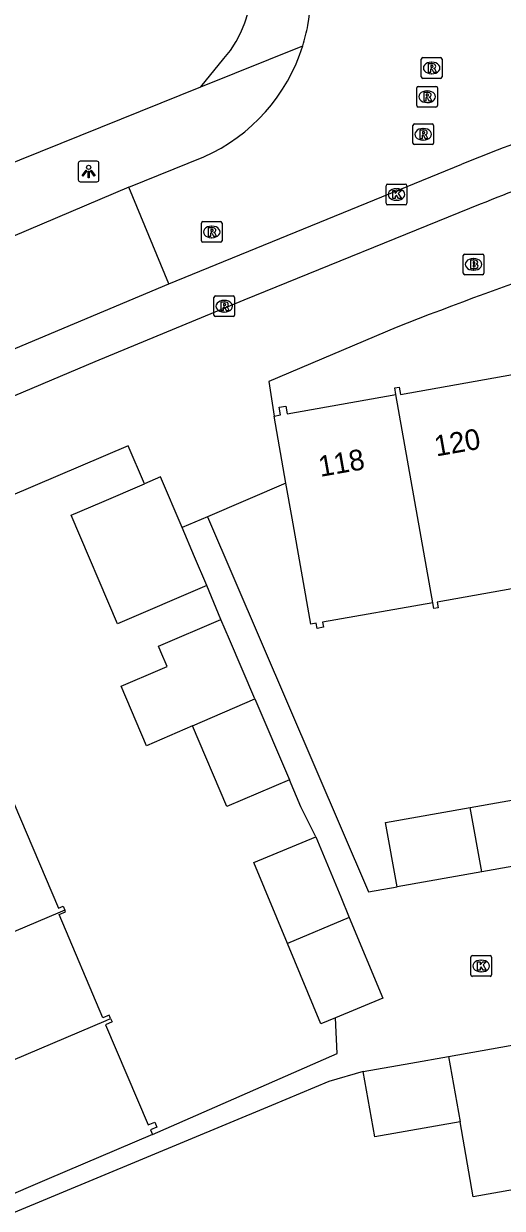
# Model space of a CAD drawing. Extents: x 157793 to 159380, y 380882 to 382313.
# Drawn here: x 158599.6 to 158622.7, y 381578.2 to 381635.4 of the extents above; entities that cross this region are included whole.
import ezdxf

# ---------------------------------------------------------------- set-up
doc = ezdxf.new("R2010")
doc.units = 0
for name, color, linetype in [('IMGEO_Brandkraan', 7, 'Continuous'), ('IMGEO_Kolk', 7, 'Continuous'), ('IMGEO_Lichtpunt', 7, 'Continuous'), ('IMGEO_Pand', 7, 'Continuous'), ('IMGEO_Pand_nummerreeks', 7, 'Continuous'), ('IMGEO_Rijbaan_lokaal_open', 7, 'Continuous'), ('IMGEO_Rioolput', 7, 'Continuous'), ('IMGEO_Voetpad_open', 7, 'Continuous')]:
    doc.layers.add(name, color=color, linetype=linetype)

msp = doc.modelspace()

# ---------------------------------------------------------------- linework, layer by layer
at = {"layer": 'IMGEO_Brandkraan'}
for p, q in [((158620.856, 381624.277), (158621.708, 381624.277)), ((158620.781, 381623.351), (158620.781, 381624.203)), ((158621.269, 381624.057), (158621.294, 381624.057)), ((158621.782, 381624.203), (158621.782, 381623.351)), ((158621.708, 381623.277), (158620.856, 381623.277)), ((158621.292, 381623.497), (158621.267, 381623.497))]:
    msp.add_line(p, q, dxfattribs=at)
for points in [[(158620.856, 381624.277), (158621.708, 381624.277)], [(158620.781, 381623.351), (158620.781, 381624.203)], [(158621.129, 381623.977), (158621.129, 381623.577), (158621.342, 381623.577)], [(158621.36, 381623.977), (158621.129, 381623.977)], [(158621.308, 381623.896), (158621.254, 381623.896), (158621.254, 381623.82)], [(158621.254, 381623.82), (158621.307, 381623.82)], [(158621.316, 381623.744), (158621.254, 381623.744), (158621.254, 381623.663)], [(158621.782, 381624.203), (158621.782, 381623.351)], [(158621.708, 381623.277), (158620.856, 381623.277)], [(158621.254, 381623.663), (158621.316, 381623.663)]]:
    msp.add_lwpolyline(points, dxfattribs=at)
for centre, radius, start, end in [((158620.858, 381624.201), 0.0765, 91.552, 178.448), ((158620.858, 381624.201), 0.0765, 91.552, 178.448), ((158621.706, 381624.201), 0.0765, 1.552, 88.448), ((158621.706, 381624.201), 0.0765, 1.552, 88.448), ((158621.309, 381623.858), 0.0379, 267.8285, 90.9355), ((158621.317, 381623.703), 0.0404, 269.8759, 90.5077), ((158621.364, 381623.832), 0.145, 59.4692, 91.5367), ((158621.389, 381623.879), 0.0922, 285.5137, 58.1501), ((158621.394, 381623.687), 0.105, 301.3115, 78.989), ((158620.858, 381623.353), 0.0765, 181.552, 268.448), ((158620.858, 381623.353), 0.0765, 181.552, 268.448), ((158621.348, 381623.828), 0.251, 268.6676, 293.5347), ((158621.706, 381623.353), 0.0765, 271.552, 358.448), ((158621.706, 381623.353), 0.0765, 271.552, 358.448)]:
    msp.add_arc(centre, radius, start, end, dxfattribs=at)
for centre, major_axis, ratio, start_param, end_param in [((158621.268, 381623.777), (-0.387, 0.002), 0.722429, 4.712389, 7.853982), ((158621.293, 381623.777), (-0.39, 0.002), 0.717154, 1.570796, 4.712389)]:
    msp.add_ellipse(centre, major_axis=major_axis, ratio=ratio, start_param=start_param, end_param=end_param, dxfattribs=at)
at = {"layer": 'IMGEO_Kolk'}
for p, q in [((158617.055, 381626.728), (158617.055, 381627.58)), ((158617.13, 381627.654), (158617.982, 381627.654)), ((158617.543, 381627.434), (158617.568, 381627.434)), ((158618.056, 381627.58), (158618.056, 381626.728)), ((158617.982, 381626.654), (158617.13, 381626.654)), ((158617.566, 381626.874), (158617.541, 381626.874)), ((158621.148, 381589.451), (158621.148, 381590.303)), ((158621.223, 381590.377), (158622.075, 381590.377)), ((158621.636, 381590.157), (158621.661, 381590.157)), ((158622.149, 381590.303), (158622.149, 381589.451)), ((158622.075, 381589.377), (158621.223, 381589.377)), ((158621.659, 381589.597), (158621.634, 381589.597))]:
    msp.add_line(p, q, dxfattribs=at)
for points in [[(158617.055, 381626.728), (158617.055, 381627.58)], [(158617.13, 381627.654), (158617.982, 381627.654)], [(158617.376, 381627.354), (158617.499, 381627.354), (158617.499, 381627.203), (158617.629, 381627.354), (158617.793, 381627.354), (158617.647, 381627.203), (158617.8, 381626.954), (158617.648, 381626.954), (158617.563, 381627.118), (158617.499, 381627.051), (158617.499, 381626.954), (158617.376, 381626.954), (158617.376, 381627.354)], [(158618.056, 381627.58), (158618.056, 381626.728)], [(158617.982, 381626.654), (158617.13, 381626.654)], [(158621.148, 381589.451), (158621.148, 381590.303)], [(158621.223, 381590.377), (158622.075, 381590.377)], [(158621.469, 381590.077), (158621.592, 381590.077), (158621.592, 381589.926), (158621.722, 381590.077), (158621.886, 381590.077), (158621.74, 381589.926), (158621.893, 381589.677), (158621.741, 381589.677), (158621.656, 381589.841), (158621.592, 381589.774), (158621.592, 381589.677), (158621.469, 381589.677), (158621.469, 381590.077)], [(158622.149, 381590.303), (158622.149, 381589.451)], [(158622.075, 381589.377), (158621.223, 381589.377)]]:
    msp.add_lwpolyline(points, dxfattribs=at)
for centre, start, end in [((158617.132, 381627.578), 91.552, 178.448), ((158617.132, 381627.578), 91.552, 178.448), ((158617.98, 381627.578), 1.552, 88.448), ((158617.98, 381627.578), 1.552, 88.448), ((158617.132, 381626.73), 181.552, 268.448), ((158617.132, 381626.73), 181.552, 268.448), ((158617.98, 381626.73), 271.552, 358.448), ((158617.98, 381626.73), 271.552, 358.448), ((158621.225, 381590.301), 91.552, 178.448), ((158621.225, 381590.301), 91.552, 178.448), ((158622.073, 381590.301), 1.552, 88.448), ((158622.073, 381590.301), 1.552, 88.448), ((158621.225, 381589.453), 181.552, 268.448), ((158621.225, 381589.453), 181.552, 268.448), ((158622.073, 381589.453), 271.552, 358.448), ((158622.073, 381589.453), 271.552, 358.448)]:
    msp.add_arc(centre, 0.0765, start, end, dxfattribs=at)
for centre, major_axis, ratio, start_param, end_param in [((158617.542, 381627.154), (-0.387, 0.002), 0.722429, 4.712389, 7.853982), ((158617.567, 381627.154), (-0.39, 0.002), 0.717154, 1.570796, 4.712389), ((158621.635, 381589.877), (-0.387, 0.002), 0.722429, 4.712389, 7.853982), ((158621.66, 381589.877), (-0.39, 0.002), 0.717154, 1.570796, 4.712389)]:
    msp.add_ellipse(centre, major_axis=major_axis, ratio=ratio, start_param=start_param, end_param=end_param, dxfattribs=at)
at = {"layer": 'IMGEO_Lichtpunt'}
for p, q in [((158602.189, 381628.669), (158602.189, 381627.862)), ((158602.189, 381628.669), (158602.189, 381627.862)), ((158603.091, 381628.764), (158602.283, 381628.764)), ((158603.091, 381628.764), (158602.283, 381628.764)), ((158603.185, 381627.862), (158603.185, 381628.669)), ((158603.185, 381627.862), (158603.185, 381628.669)), ((158602.283, 381627.768), (158603.091, 381627.768)), ((158602.283, 381627.768), (158603.091, 381627.768))]:
    msp.add_line(p, q, dxfattribs=at)
for points in [[(158602.563, 381628.333), (158602.602, 381628.305), (158602.414, 381628.043), (158602.376, 381628.07), (158602.563, 381628.333)], [(158602.665, 381628.285), (158602.712, 381628.285), (158602.712, 381627.963), (158602.665, 381627.963), (158602.665, 381628.285)], [(158602.775, 381628.305), (158602.813, 381628.332), (158603, 381628.07), (158602.961, 381628.042), (158602.775, 381628.305)]]:
    msp.add_lwpolyline(points, dxfattribs=at)
msp.add_circle((158602.688, 381628.467), 0.0994, dxfattribs=at)
for centre, start, end in [((158602.283, 381628.669), 90, 180), ((158602.283, 381628.669), 90, 180), ((158603.091, 381628.669), 0, 90), ((158603.091, 381628.669), 0, 90), ((158602.283, 381627.862), 180, 270), ((158602.283, 381627.862), 180, 270), ((158603.091, 381627.862), 270, 0), ((158603.091, 381627.862), 270, 360)]:
    msp.add_arc(centre, 0.0946, start, end, dxfattribs=at)
at = {"layer": 'IMGEO_Pand'}
for points in [[(158617.534, 381617.485), (158617.477, 381617.811), (158617.695, 381617.85), (158617.758, 381617.494), (158623.155, 381618.451)], [(158611.646, 381616.443), (158611.963, 381616.5), (158611.897, 381616.874), (158612.211, 381616.929), (158612.278, 381616.552), (158617.534, 381617.485)], [(158619.307, 381607.427), (158617.534, 381617.485)], [(158612.219, 381613.21), (158611.646, 381616.443)], [(158607.207, 381611.057), (158606.161, 381613.505), (158605.381, 381613.172)], [(158608.4, 381608.261), (158604.076, 381606.416), (158601.839, 381611.659), (158603.321, 381612.291), (158605.381, 381613.172)], [(158619.307, 381607.427), (158613.985, 381606.483), (158614.027, 381606.246), (158613.722, 381606.191), (158613.679, 381606.438), (158613.428, 381606.393), (158612.519, 381611.52), (158612.219, 381613.21)], [(158608.4, 381608.261), (158607.809, 381609.646), (158607.207, 381611.057)], [(158624.937, 381608.418), (158619.53, 381607.459), (158619.578, 381607.189), (158619.363, 381607.151), (158619.307, 381607.427)], [(158607.701, 381601.475), (158605.486, 381600.519), (158604.259, 381603.394), (158606.14, 381604.205), (158606.475, 381604.349), (158606.172, 381605.057), (158606.059, 381605.323), (158609.079, 381606.626)], [(158610.721, 381602.778), (158609.494, 381605.652), (158609.079, 381606.626)], [(158607.701, 381601.475), (158610.721, 381602.778)], [(158610.721, 381602.778), (158612.388, 381598.871)], [(158612.388, 381598.871), (158609.362, 381597.58), (158607.701, 381601.475)], [(158621.123, 381597.537), (158625.212, 381598.264), (158625.765, 381595.149)], [(158599.068, 381597.751), (158601.228, 381592.674), (158601.458, 381592.772), (158601.542, 381592.575)], [(158617.588, 381593.695), (158617.034, 381596.81), (158621.123, 381597.537)], [(158621.677, 381594.422), (158621.123, 381597.537)], [(158612.289, 381590.968), (158610.666, 381594.87), (158613.656, 381596.114)], [(158613.656, 381596.114), (158614.862, 381593.215), (158615.279, 381592.213)], [(158625.765, 381595.149), (158621.677, 381594.422)], [(158621.677, 381594.422), (158617.588, 381593.695)], [(158601.542, 381592.575), (158601.306, 381592.474), (158591.516, 381588.317)], [(158603.751, 381587.332), (158603.678, 381587.504), (158603.379, 381587.377), (158601.26, 381592.358), (158601.577, 381592.493), (158601.542, 381592.575)], [(158615.279, 381592.213), (158612.289, 381590.968)], [(158615.279, 381592.213), (158616.899, 381588.319), (158614.609, 381587.366)], [(158614.609, 381587.366), (158613.909, 381587.075), (158612.289, 381590.968)], [(158593.742, 381583.085), (158603.531, 381587.238), (158603.751, 381587.332)], [(158603.751, 381587.332), (158603.82, 381587.171), (158603.501, 381587.035), (158605.561, 381582.195), (158605.884, 381582.333), (158605.985, 381582.095), (158605.681, 381581.966), (158605.781, 381581.732)], [(158620.065, 381585.508), (158624.219, 381586.246), (158625.776, 381586.53)], [(158615.945, 381584.776), (158618.246, 381585.185), (158620.065, 381585.508)], [(158620.065, 381585.508), (158620.626, 381582.346)], [(158620.626, 381582.346), (158616.507, 381581.614), (158615.945, 381584.776)], [(158626.984, 381579.734), (158621.269, 381578.719), (158620.626, 381582.346)], [(158605.781, 381581.732), (158600.676, 381579.561), (158596.075, 381577.603)]]:
    msp.add_lwpolyline(points, dxfattribs=at)
at = {"layer": 'IMGEO_Rijbaan_lokaal_open'}
for points in [[(158604.623, 381627.506), (158608.259, 381628.976)], [(158606.565, 381622.843), (158620.721, 381628.617)], [(158604.623, 381627.506), (158583.486, 381618.524), (158558.568, 381608.16)], [(158606.565, 381622.843), (158604.623, 381627.506)], [(158583.153, 381612.994), (158606.565, 381622.843)]]:
    msp.add_lwpolyline(points, dxfattribs=at)
for centre, radius, start, end in [((158604.727, 381636.936), 8.701, 349.4303, 18.4582), ((158604.798, 381636.919), 8.629, 342.5803, 349.4547), ((158604.718, 381636.933), 8.71, 293.992, 342.6507), ((158641.131, 381579.988), 52.738, 102.171, 112.768)]:
    msp.add_arc(centre, radius, start, end, dxfattribs=at)
at = {"layer": 'IMGEO_Rioolput'}
for p, q in [((158618.756, 381632.841), (158618.756, 381633.693)), ((158618.831, 381633.767), (158619.683, 381633.767)), ((158619.244, 381633.547), (158619.269, 381633.547)), ((158619.757, 381633.693), (158619.757, 381632.841)), ((158619.267, 381632.987), (158619.242, 381632.987)), ((158618.537, 381631.452), (158618.537, 381632.304)), ((158618.612, 381632.378), (158619.464, 381632.378)), ((158619.683, 381632.767), (158618.831, 381632.767)), ((158619.538, 381632.304), (158619.538, 381631.452)), ((158619.025, 381632.158), (158619.05, 381632.158)), ((158619.464, 381631.378), (158618.612, 381631.378)), ((158619.048, 381631.598), (158619.023, 381631.598)), ((158618.424, 381630.564), (158619.276, 381630.564)), ((158618.349, 381629.638), (158618.349, 381630.49)), ((158618.837, 381630.344), (158618.862, 381630.344)), ((158619.35, 381630.49), (158619.35, 381629.638)), ((158619.276, 381629.564), (158618.424, 381629.564)), ((158618.86, 381629.784), (158618.835, 381629.784)), ((158608.133, 381624.918), (158608.133, 381625.77)), ((158608.208, 381625.844), (158609.06, 381625.844)), ((158608.621, 381625.624), (158608.646, 381625.624)), ((158609.134, 381625.77), (158609.134, 381624.918)), ((158609.06, 381624.844), (158608.208, 381624.844)), ((158608.644, 381625.064), (158608.619, 381625.064)), ((158608.74, 381621.329), (158608.74, 381622.181)), ((158608.815, 381622.255), (158609.667, 381622.255)), ((158609.228, 381622.035), (158609.253, 381622.035)), ((158609.741, 381622.181), (158609.741, 381621.329)), ((158609.251, 381621.475), (158609.226, 381621.475)), ((158609.667, 381621.255), (158608.815, 381621.255))]:
    msp.add_line(p, q, dxfattribs=at)
for points in [[(158618.756, 381632.841), (158618.756, 381633.693)], [(158618.831, 381633.767), (158619.683, 381633.767)], [(158619.345, 381633.465), (158619.093, 381633.467), (158619.093, 381633.067)], [(158619.757, 381633.693), (158619.757, 381632.841)], [(158619.093, 381633.067), (158619.217, 381633.067), (158619.217, 381633.229), (158619.228, 381633.229)], [(158619.271, 381633.386), (158619.217, 381633.386), (158619.217, 381633.305)], [(158619.217, 381633.305), (158619.269, 381633.305)], [(158619.275, 381633.2), (158619.346, 381633.067), (158619.486, 381633.067), (158619.421, 381633.193)], [(158618.537, 381631.452), (158618.537, 381632.304)], [(158618.612, 381632.378), (158619.464, 381632.378)], [(158619.683, 381632.767), (158618.831, 381632.767)], [(158619.538, 381632.304), (158619.538, 381631.452)], [(158619.126, 381632.076), (158618.874, 381632.078), (158618.874, 381631.678)], [(158618.874, 381631.678), (158618.998, 381631.678), (158618.998, 381631.84), (158619.009, 381631.84)], [(158619.052, 381631.997), (158618.998, 381631.997), (158618.998, 381631.916)], [(158618.998, 381631.916), (158619.05, 381631.916)], [(158619.056, 381631.811), (158619.127, 381631.678), (158619.267, 381631.678), (158619.202, 381631.804)], [(158619.464, 381631.378), (158618.612, 381631.378)], [(158618.424, 381630.564), (158619.276, 381630.564)], [(158618.349, 381629.638), (158618.349, 381630.49)], [(158618.938, 381630.262), (158618.686, 381630.264), (158618.686, 381629.864)], [(158618.686, 381629.864), (158618.81, 381629.864), (158618.81, 381630.026), (158618.821, 381630.026)], [(158618.864, 381630.183), (158618.81, 381630.183), (158618.81, 381630.102)], [(158618.81, 381630.102), (158618.862, 381630.102)], [(158618.868, 381629.997), (158618.939, 381629.864), (158619.079, 381629.864), (158619.014, 381629.99)], [(158619.35, 381630.49), (158619.35, 381629.638)], [(158619.276, 381629.564), (158618.424, 381629.564)], [(158608.133, 381624.918), (158608.133, 381625.77)], [(158608.208, 381625.844), (158609.06, 381625.844)], [(158608.722, 381625.542), (158608.47, 381625.544), (158608.47, 381625.144)], [(158608.648, 381625.463), (158608.594, 381625.463), (158608.594, 381625.382)], [(158608.594, 381625.382), (158608.646, 381625.382)], [(158609.134, 381625.77), (158609.134, 381624.918)], [(158609.06, 381624.844), (158608.208, 381624.844)], [(158608.47, 381625.144), (158608.594, 381625.144), (158608.594, 381625.306), (158608.605, 381625.306)], [(158608.652, 381625.277), (158608.723, 381625.144), (158608.863, 381625.144), (158608.798, 381625.27)], [(158608.74, 381621.329), (158608.74, 381622.181)], [(158608.815, 381622.255), (158609.667, 381622.255)], [(158609.329, 381621.953), (158609.077, 381621.955), (158609.077, 381621.555)], [(158609.741, 381622.181), (158609.741, 381621.329)], [(158609.077, 381621.555), (158609.201, 381621.555), (158609.201, 381621.717), (158609.212, 381621.717)], [(158609.255, 381621.874), (158609.201, 381621.874), (158609.201, 381621.793)], [(158609.201, 381621.793), (158609.253, 381621.793)], [(158609.259, 381621.688), (158609.33, 381621.555), (158609.47, 381621.555), (158609.405, 381621.681)], [(158609.667, 381621.255), (158608.815, 381621.255)]]:
    msp.add_lwpolyline(points, dxfattribs=at)
for centre, radius, start, end in [((158618.833, 381633.691), 0.0765, 91.552, 178.448), ((158618.833, 381633.691), 0.0765, 91.552, 178.448), ((158619.344, 381633.355), 0.109, 350.3612, 89.416), ((158619.681, 381633.691), 0.0765, 1.552, 88.448), ((158619.681, 381633.691), 0.0765, 1.552, 88.448), ((158618.833, 381632.843), 0.0765, 181.552, 268.448), ((158618.833, 381632.843), 0.0765, 181.552, 268.448), ((158619.227, 381633.176), 0.0533, 26.0293, 88.6989), ((158619.253, 381633.494), 0.19, 274.7715, 282.9687), ((158619.277, 381633.29), 0.0964, 77.0061, 93.1865), ((158619.291, 381633.347), 0.0378, 276.6634, 79.6772), ((158619.342, 381633.355), 0.112, 277.5842, 350.9817), ((158619.326, 381633.14), 0.108, 29.5134, 73.7905), ((158619.681, 381632.843), 0.0765, 271.552, 358.448), ((158619.681, 381632.843), 0.0765, 271.552, 358.448), ((158618.614, 381632.302), 0.0765, 91.552, 178.448), ((158618.614, 381632.302), 0.0765, 91.552, 178.448), ((158619.462, 381632.302), 0.0765, 1.552, 88.448), ((158619.462, 381632.302), 0.0765, 1.552, 88.448), ((158619.008, 381631.787), 0.0533, 26.0293, 88.6989), ((158619.034, 381632.105), 0.19, 274.7715, 282.9687), ((158619.058, 381631.901), 0.0964, 77.0061, 93.1865), ((158619.072, 381631.958), 0.0378, 276.6634, 79.6772), ((158619.125, 381631.966), 0.109, 350.3612, 89.416), ((158619.123, 381631.966), 0.112, 277.5842, 350.9817), ((158619.107, 381631.751), 0.108, 29.5134, 73.7905), ((158618.614, 381631.454), 0.0765, 181.552, 268.448), ((158618.614, 381631.454), 0.0765, 181.552, 268.448), ((158619.462, 381631.454), 0.0765, 271.552, 358.448), ((158619.462, 381631.454), 0.0765, 271.552, 358.448), ((158618.426, 381630.488), 0.0765, 91.552, 178.448), ((158618.426, 381630.488), 0.0765, 91.552, 178.448), ((158619.274, 381630.488), 0.0765, 1.552, 88.448), ((158619.274, 381630.488), 0.0765, 1.552, 88.448), ((158618.82, 381629.973), 0.0533, 26.0293, 88.6989), ((158618.846, 381630.291), 0.19, 274.7715, 282.9687), ((158618.87, 381630.087), 0.0964, 77.0061, 93.1865), ((158618.884, 381630.144), 0.0378, 276.6634, 79.6772), ((158618.937, 381630.152), 0.109, 350.3612, 89.416), ((158618.935, 381630.152), 0.112, 277.5842, 350.9817), ((158618.919, 381629.937), 0.108, 29.5134, 73.7905), ((158618.426, 381629.64), 0.0765, 181.552, 268.448), ((158618.426, 381629.64), 0.0765, 181.552, 268.448), ((158619.274, 381629.64), 0.0765, 271.552, 358.448), ((158619.274, 381629.64), 0.0765, 271.552, 358.448), ((158608.21, 381625.768), 0.0765, 91.552, 178.448), ((158608.21, 381625.768), 0.0765, 91.552, 178.448), ((158608.63, 381625.571), 0.19, 274.7715, 282.9687), ((158608.654, 381625.367), 0.0964, 77.0061, 93.1865), ((158608.668, 381625.424), 0.0378, 276.6634, 79.6772), ((158608.721, 381625.432), 0.109, 350.3612, 89.416), ((158608.719, 381625.432), 0.112, 277.5842, 350.9817), ((158609.058, 381625.768), 0.0765, 1.552, 88.448), ((158609.058, 381625.768), 0.0765, 1.552, 88.448), ((158608.21, 381624.92), 0.0765, 181.552, 268.448), ((158608.21, 381624.92), 0.0765, 181.552, 268.448), ((158608.604, 381625.253), 0.0533, 26.0293, 88.6989), ((158608.703, 381625.217), 0.108, 29.5134, 73.7905), ((158609.058, 381624.92), 0.0765, 271.552, 358.448), ((158609.058, 381624.92), 0.0765, 271.552, 358.448), ((158608.817, 381622.179), 0.0765, 91.552, 178.448), ((158608.817, 381622.179), 0.0765, 91.552, 178.448), ((158609.328, 381621.843), 0.109, 350.3612, 89.416), ((158609.665, 381622.179), 0.0765, 1.552, 88.448), ((158609.665, 381622.179), 0.0765, 1.552, 88.448), ((158609.211, 381621.664), 0.0533, 26.0293, 88.6989), ((158609.237, 381621.982), 0.19, 274.7715, 282.9687), ((158609.261, 381621.778), 0.0964, 77.0061, 93.1865), ((158609.275, 381621.835), 0.0378, 276.6634, 79.6772), ((158609.326, 381621.843), 0.112, 277.5842, 350.9817), ((158609.31, 381621.628), 0.108, 29.5134, 73.7905), ((158608.817, 381621.331), 0.0765, 181.552, 268.448), ((158608.817, 381621.331), 0.0765, 181.552, 268.448), ((158609.665, 381621.331), 0.0765, 271.552, 358.448), ((158609.665, 381621.331), 0.0765, 271.552, 358.448)]:
    msp.add_arc(centre, radius, start, end, dxfattribs=at)
for centre, major_axis, ratio, start_param, end_param in [((158619.243, 381633.267), (-0.387, 0.002), 0.722429, 4.712389, 7.853982), ((158619.268, 381633.267), (-0.39, 0.002), 0.717154, 1.570796, 4.712389), ((158619.024, 381631.878), (-0.387, 0.002), 0.722429, 4.712389, 7.853982), ((158619.049, 381631.878), (-0.39, 0.002), 0.717154, 1.570796, 4.712389), ((158618.836, 381630.064), (-0.387, 0.002), 0.722429, 4.712389, 7.853982), ((158618.861, 381630.064), (-0.39, 0.002), 0.717154, 1.570796, 4.712389), ((158608.62, 381625.344), (-0.387, 0.002), 0.722429, 4.712389, 7.853982), ((158608.645, 381625.344), (-0.39, 0.002), 0.717154, 1.570796, 4.712389), ((158609.227, 381621.755), (-0.387, 0.002), 0.722429, 4.712389, 7.853982), ((158609.252, 381621.755), (-0.39, 0.002), 0.717154, 1.570796, 4.712389)]:
    msp.add_ellipse(centre, major_axis=major_axis, ratio=ratio, start_param=start_param, end_param=end_param, dxfattribs=at)
at = {"layer": 'IMGEO_Voetpad_open'}
for points in [[(158608.109, 381632.352), (158609.222, 381633.718), (158609.534, 381634.117), (158609.809, 381634.541), (158610.044, 381634.989), (158610.239, 381635.456), (158610.392, 381635.941)], [(158608.109, 381632.352), (158613.031, 381634.336)], [(158582.943, 381622.212), (158608.109, 381632.352)], [(158621.599, 381626.68), (158610.177, 381622.046), (158602.983, 381619.064), (158587.151, 381612.364)], [(158617.544, 381620.728), (158611.393, 381618.114), (158611.646, 381616.443)], [(158605.381, 381613.172), (158604.6, 381615.009), (158581.784, 381605.275), (158581.325, 381605.07)], [(158612.219, 381613.21), (158608.423, 381611.579)], [(158608.423, 381611.579), (158607.207, 381611.057)], [(158608.423, 381611.579), (158616.209, 381593.452), (158617.588, 381593.695)], [(158609.079, 381606.626), (158608.4, 381608.261)], [(158613.656, 381596.114), (158612.943, 381597.57), (158612.388, 381598.871)], [(158605.781, 381581.732), (158614.69, 381585.641), (158614.609, 381587.366)], [(158615.945, 381584.776), (158614.297, 381584.301), (158611.514, 381583.142), (158594.832, 381576.19)]]:
    msp.add_lwpolyline(points, dxfattribs=at)
for centre, radius, start, end in [((158642.394, 381576.374), 54.434, 102.7375, 112.4589), ((158677.96, 381467.909), 164.328, 105.19381, 111.57103)]:
    msp.add_arc(centre, radius, start, end, dxfattribs=at)

# ---------------------------------------------------------------- texts
at = {"layer": 'IMGEO_Pand_nummerreeks'}
for s, p in [('120', (158619.478, 381614.492)), ('118', (158613.882, 381613.507))]:
    msp.add_text(s, height=1, rotation=9.9921, dxfattribs=at).set_placement(p)

doc.saveas('drawing.dxf')
